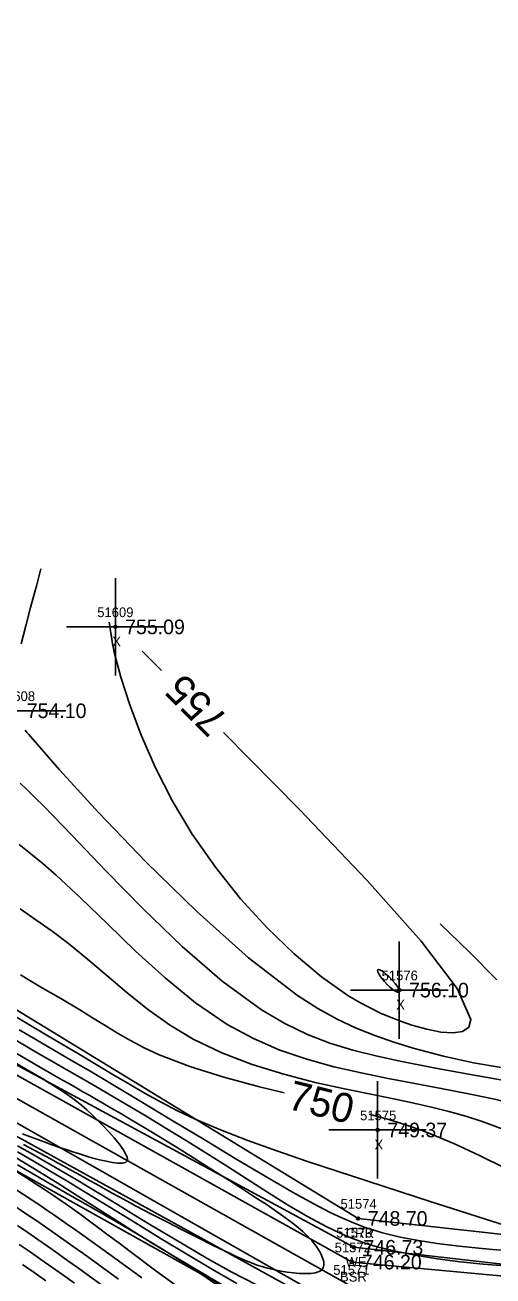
# Model space of a CAD drawing. Extents: x 1378535 to 1380697, y 997729 to 1000024.
# Drawn here: x 1379942.6 to 1379990.6, y 998805.7 to 998934.2 of the extents above; entities that cross this region are included whole.
import ezdxf

# ---------------------------------------------------------------- set-up
doc = ezdxf.new("R2010")
doc.units = 0
for name, color, linetype in [('RD_DTM_BkLn1', 7, 'Continuous'), ('RD_DTM_BkLn2', 7, 'Continuous'), ('RD_DTM_BkLn_txCode', 7, 'Continuous'), ('RD_DTM_Major1', 7, 'Continuous'), ('RD_DTM_Major1_Lbl', 7, 'Continuous'), ('RD_DTM_Minor1', 7, 'Continuous'), ('RD_EX_H2O', 7, 'Continuous'), ('RD_EX_H2O_txCode', 7, 'Continuous'), ('RD_EX_Misc', 7, 'Continuous'), ('RD_EX_Misc_txCode', 7, 'Continuous'), ('RD_EX_TX_H2O_ELEV', 7, 'Continuous'), ('RD_EX_TX_Misc_ELEV', 7, 'Continuous'), ('RD_SMD_Locator', 7, 'Continuous')]:
    doc.layers.add(name, color=color, linetype=linetype)

msp = doc.modelspace()

# ---------------------------------------------------------------- linework, layer by layer
at = {"layer": 'RD_DTM_BkLn1'}
msp.add_lwpolyline([(1380069.49, 998763.85), (1380063.85, 998771.8), (1380055.69, 998789.01), (1380046.97, 998791.39), (1380041.08, 998789.11), (1380026.37, 998796.63), (1380010.68, 998805.26), (1379998.76, 998803.76), (1379975.75, 998804.78), (1379927.55, 998831.83), (1379913.98, 998838.72), (1379907.18, 998844.66), (1379906.64, 998853.64), (1379899.04, 998859.82), (1379893.83, 998874.26), (1379889.36, 998880.41), (1379879.4, 998896.13), (1379864.4, 998911.92), (1379857.77, 998920.38), (1379839.6, 998931.53), (1379815.92, 998947.53), (1379774.76, 998980.59), (1379757.71, 998996.54), (1379750.23, 999010.44)], dxfattribs=at)
at = {"layer": 'RD_DTM_BkLn2'}
for points in [[(1380068.67, 998773.35), (1380055.42, 998791.26), (1380046.41, 998792.89), (1380040.76, 998790.31), (1380029.12, 998801.13), (1380010.69, 998809.06), (1379998.75, 998805), (1379976.17, 998807.09), (1379928.64, 998833.57), (1379917.61, 998843.99), (1379907.91, 998846.13), (1379909.91, 998856.18), (1379900.22, 998860.68), (1379897.27, 998867.76), (1379895.38, 998874.67), (1379890.56, 998880.57), (1379881.01, 998897.71), (1379867.05, 998914.16), (1379841.51, 998933.62), (1379816.85, 998950.29), (1379776.87, 998982.46), (1379760.16, 998998.03), (1379755.46, 999017.17)], [(1380079.28, 998746.89), (1380064.65, 998760.82), (1380056.24, 998766.85), (1380048.32, 998775.3), (1380040.02, 998781.88), (1380038.3, 998783.41), (1380023.02, 998795.05), (1380008.83, 998801.51), (1379998.41, 998801.49), (1379975.1, 998802.38), (1379926.6, 998830), (1379913.62, 998838.31), (1379906.02, 998842.6), (1379898.1, 998859.03), (1379896.97, 998860.11), (1379892.09, 998872.24), (1379888.82, 998880.1), (1379877.52, 998895.02), (1379862.89, 998910.55), (1379839.31, 998931.09), (1379814.31, 998944.24), (1379771.73, 998979.43), (1379755.66, 998994.85), (1379748.7, 999008.83)]]:
    msp.add_lwpolyline(points, dxfattribs=at)
at = {"layer": 'RD_DTM_Major1'}
for points in [[(1379951.22, 998872.84), (1379951.28, 998872.44), (1379951.29, 998872.36), (1379951.35, 998871.94), (1379951.42, 998871.51), (1379951.5, 998871.06), (1379951.58, 998870.59), (1379951.68, 998870.11), (1379951.78, 998869.6), (1379952.42, 998867.16), (1379953.33, 998864.33), (1379954.52, 998861.2), (1379955.99, 998857.87), (1379957.74, 998854.45), (1379959.76, 998851.05), (1379962.13, 998847.64), (1379964.71, 998844.41), (1379967.43, 998841.43), (1379970.23, 998838.74), (1379973.02, 998836.4), (1379975.74, 998834.49), (1379976.88, 998833.8), (1379978, 998833.2), (1379979.09, 998832.66), (1379980.17, 998832.2), (1379981.23, 998831.8), (1379982.28, 998831.44), (1379983.82, 998831.01), (1379985.26, 998830.72), (1379986.52, 998830.63), (1379987.51, 998830.78), (1379988.15, 998831.22), (1379988.35, 998832), (1379986.95, 998835.18), (1379983.24, 998840.06), (1379977.69, 998846.31), (1379970.77, 998853.58), (1379962.96, 998861.49)], [(1379956.59, 998867.85), (1379954.61, 998869.83)], [(1379942.13, 998836.59), (1379944.21, 998835.34), (1379946.25, 998834.15), (1379948.22, 998832.99), (1379949.52, 998832.18), (1379950.8, 998831.39), (1379952.09, 998830.6), (1379953.42, 998829.84), (1379954.83, 998829.1), (1379956.36, 998828.39), (1379959.5, 998827.19), (1379962.98, 998826.09), (1379966.66, 998825.09), (1379969.18, 998824.46)], [(1379941.13, 998827.83), (1379942.82, 998826.83), (1379944.57, 998825.8), (1379944.87, 998825.62), (1379945.15, 998825.45), (1379945.41, 998825.29), (1379945.66, 998825.13), (1379945.9, 998824.98), (1379946.13, 998824.83), (1379946.77, 998824.41), (1379947.35, 998824), (1379947.89, 998823.6), (1379948.41, 998823.17), (1379948.93, 998822.72), (1379949.47, 998822.21), (1379949.53, 998822.16), (1379949.64, 998822.05), (1379949.76, 998821.93), (1379949.82, 998821.87), (1379949.86, 998821.84), (1379949.9, 998821.8), (1379949.94, 998821.76), (1379950.02, 998821.68), (1379950.06, 998821.64), (1379950.61, 998821.07), (1379951.18, 998820.46), (1379951.74, 998819.84), (1379952.24, 998819.22), (1379952.66, 998818.65), (1379952.95, 998818.14), (1379953.01, 998818.01), (1379953.06, 998817.89), (1379953.08, 998817.78), (1379953.1, 998817.68), (1379953.09, 998817.58), (1379953.07, 998817.5), (1379952.9, 998817.32), (1379952.57, 998817.24), (1379952.12, 998817.24), (1379951.56, 998817.31), (1379950.92, 998817.44), (1379950.23, 998817.61), (1379949.56, 998817.78), (1379948.88, 998817.98), (1379948.19, 998818.2), (1379947.5, 998818.42), (1379946.81, 998818.64), (1379946.14, 998818.87), (1379945.33, 998819.15), (1379944.55, 998819.43), (1379943.79, 998819.71), (1379943.05, 998819.99), (1379942.33, 998820.27)], [(1379977.91, 998822.29), (1379978.54, 998822.12), (1379979.7, 998821.79), (1379980.83, 998821.45), (1379981.94, 998821.1), (1379983.04, 998820.71), (1379984.15, 998820.29), (1379986.67, 998819.23), (1379989.24, 998818.03), (1379991.8, 998816.76)], [(1379962.83, 998804.39), (1379960.72, 998805.83), (1379958.56, 998807.24), (1379956.36, 998808.61), (1379954.13, 998809.95), (1379951.86, 998811.28), (1379949.55, 998812.62), (1379947.19, 998813.98), (1379944.52, 998815.52), (1379941.82, 998817.08)], [(1379947.67, 998804.92), (1379946.48, 998805.77), (1379945.33, 998806.58), (1379944.21, 998807.36), (1379943.1, 998808.13), (1379941.98, 998808.89)]]:
    msp.add_lwpolyline(points, dxfattribs=at)
at = {"layer": 'RD_DTM_Minor1'}
for points in [[(1379944.22, 998878.29), (1379943.75, 998876.53), (1379943.65, 998876.17), (1379943.16, 998874.32), (1379942.67, 998872.44), (1379942.2, 998870.61)], [(1379942.59, 998861.72), (1379942.77, 998861.5), (1379942.96, 998861.27), (1379943.17, 998861.03), (1379946.12, 998857.67), (1379950.17, 998853.24), (1379954.99, 998848.22), (1379960.22, 998843.1), (1379965.52, 998838.36), (1379970.55, 998834.49), (1379972.64, 998833.15), (1379974.64, 998832.04), (1379976.58, 998831.12), (1379978.5, 998830.35), (1379980.45, 998829.68), (1379982.44, 998829.08), (1379985.53, 998828.25), (1379988.61, 998827.56), (1379991.45, 998827.09)], [(1379942.07, 998856.3), (1379942.8, 998855.6), (1379943.6, 998854.82), (1379944.48, 998853.95), (1379947.42, 998850.91), (1379950.88, 998847.29), (1379954.69, 998843.4), (1379958.73, 998839.52), (1379962.83, 998835.96), (1379966.86, 998833), (1379969.24, 998831.59), (1379971.57, 998830.47), (1379973.88, 998829.58), (1379976.22, 998828.86), (1379978.61, 998828.27), (1379981.09, 998827.74), (1379984.55, 998827.06), (1379988.1, 998826.4), (1379991.59, 998825.78)], [(1379941.99, 998849.98), (1379943.18, 998849.03), (1379944.44, 998847.99), (1379945.77, 998846.85), (1379948.31, 998844.48), (1379951.04, 998841.82), (1379953.93, 998839.04), (1379956.96, 998836.29), (1379960.1, 998833.72), (1379963.33, 998831.51), (1379966.03, 998830.04), (1379968.76, 998828.86), (1379971.52, 998827.92), (1379974.29, 998827.15), (1379977.08, 998826.52), (1379979.87, 998825.96), (1379982.61, 998825.44), (1379985.31, 998824.93), (1379987.94, 998824.41), (1379990.46, 998823.88), (1379992.84, 998823.33)], [(1379942.07, 998843.38), (1379943.71, 998842.25), (1379945.37, 998841.07), (1379947.04, 998839.82), (1379949.01, 998838.22), (1379951, 998836.52), (1379953.04, 998834.79), (1379955.16, 998833.08), (1379957.42, 998831.46), (1379959.83, 998830), (1379962.78, 998828.57), (1379965.91, 998827.38), (1379969.14, 998826.39), (1379972.38, 998825.55), (1379975.56, 998824.84), (1379978.6, 998824.22), (1379980.59, 998823.81), (1379982.49, 998823.41), (1379984.32, 998823), (1379986.09, 998822.56), (1379987.82, 998822.08), (1379989.52, 998821.53), (1379991.47, 998820.81)], [(1379991.02, 998836.1), (1379988.2, 998838.92), (1379985.2, 998841.84)], [(1379980.58, 998834.92), (1379980.33, 998835.1), (1379980.05, 998835.34), (1379979.77, 998835.61), (1379979.5, 998835.91), (1379979.25, 998836.2), (1379979.05, 998836.47), (1379978.89, 998836.71), (1379978.81, 998836.9), (1379978.78, 998837.03), (1379978.8, 998837.12), (1379978.88, 998837.14), (1379979.01, 998837.11), (1379979.27, 998836.96), (1379979.6, 998836.71), (1379979.96, 998836.39), (1379980.32, 998836.03), (1379980.63, 998835.67), (1379980.87, 998835.33), (1379980.94, 998835.22), (1379980.99, 998835.11), (1379981.01, 998835.02), (1379981.02, 998834.94), (1379981.01, 998834.87), (1379980.98, 998834.82), (1379980.93, 998834.81), (1379980.88, 998834.81), (1379980.82, 998834.82), (1379980.75, 998834.84), (1379980.67, 998834.87), (1379980.58, 998834.92)], [(1379941.38, 998832.44), (1379943.5, 998831.19), (1379945.69, 998829.89), (1379947.91, 998828.58), (1379950.07, 998827.29), (1379951.71, 998826.3), (1379953.31, 998825.35), (1379954.91, 998824.42), (1379956.55, 998823.52), (1379958.24, 998822.64), (1379960.04, 998821.78), (1379962.65, 998820.66), (1379965.46, 998819.57), (1379968.42, 998818.51), (1379971.48, 998817.47), (1379974.62, 998816.44), (1379977.78, 998815.41), (1379981.02, 998814.35), (1379984.18, 998813.33), (1379987.18, 998812.35), (1379989.96, 998811.46), (1379992.44, 998810.67)], [(1379941.98, 998830.95), (1379943.69, 998829.95), (1379947.35, 998827.81), (1379949.33, 998826.65), (1379951.41, 998825.42), (1379954.48, 998823.58), (1379957.7, 998821.64), (1379960.96, 998819.67), (1379964.17, 998817.74), (1379967.24, 998815.92), (1379970.06, 998814.28), (1379971.4, 998813.52), (1379972.67, 998812.82), (1379973.9, 998812.19), (1379975.1, 998811.62), (1379976.3, 998811.11), (1379977.51, 998810.65), (1379979.28, 998810.11), (1379981.11, 998809.66), (1379982.99, 998809.3), (1379984.91, 998809), (1379986.86, 998808.75), (1379988.82, 998808.54), (1379990.58, 998808.37), (1379992.33, 998808.23)], [(1379941.46, 998829.99), (1379943.24, 998828.94), (1379944.55, 998828.18), (1379945.83, 998827.44), (1379947.11, 998826.7), (1379948.39, 998825.97), (1379949.69, 998825.22), (1379951.02, 998824.44), (1379952.94, 998823.32), (1379954.93, 998822.13), (1379956.98, 998820.89), (1379959.06, 998819.62), (1379961.16, 998818.31), (1379963.26, 998816.98), (1379965.38, 998815.61), (1379967.47, 998814.27), (1379969.53, 998812.98), (1379971.57, 998811.78), (1379973.56, 998810.7), (1379975.52, 998809.79), (1379976.32, 998809.47), (1379977.12, 998809.17), (1379977.93, 998808.91), (1379978.75, 998808.66), (1379979.59, 998808.44), (1379980.46, 998808.23), (1379982.63, 998807.79), (1379984.92, 998807.41), (1379987.27, 998807.11), (1379989.62, 998806.87), (1379991.89, 998806.7)], [(1379941.62, 998828.6), (1379944.01, 998827.19), (1379946.2, 998825.92), (1379947.01, 998825.46), (1379947.79, 998825.01), (1379948.52, 998824.59), (1379949.23, 998824.19), (1379949.92, 998823.79), (1379950.59, 998823.4), (1379951.51, 998822.87), (1379952.42, 998822.34), (1379953.32, 998821.81), (1379954.23, 998821.27), (1379955.16, 998820.71), (1379956.1, 998820.14), (1379957.24, 998819.44), (1379958.41, 998818.71), (1379959.59, 998817.98), (1379960.75, 998817.25), (1379961.88, 998816.53), (1379962.97, 998815.84), (1379963.57, 998815.46), (1379964.16, 998815.09), (1379964.73, 998814.72), (1379965.87, 998813.98), (1379966.45, 998813.6), (1379967.43, 998812.96), (1379968.41, 998812.3), (1379969.36, 998811.61), (1379970.27, 998810.92), (1379971.09, 998810.22), (1379971.82, 998809.51), (1379972.02, 998809.29), (1379972.2, 998809.07), (1379972.38, 998808.85), (1379972.54, 998808.63), (1379972.68, 998808.42), (1379972.82, 998808.2), (1379973.02, 998807.81), (1379973.16, 998807.44), (1379973.25, 998807.1), (1379973.26, 998806.78), (1379973.19, 998806.51), (1379973.05, 998806.3), (1379972.92, 998806.19), (1379972.77, 998806.11), (1379972.59, 998806.05), (1379972.39, 998805.99), (1379972.17, 998805.96), (1379971.93, 998805.93), (1379971.37, 998805.91), (1379970.77, 998805.93), (1379970.13, 998805.99), (1379969.48, 998806.07), (1379968.85, 998806.17), (1379968.25, 998806.28), (1379967.77, 998806.39), (1379967.33, 998806.5), (1379966.92, 998806.62), (1379966.52, 998806.75), (1379966.13, 998806.89), (1379965.75, 998807.03), (1379965.37, 998807.19), (1379964.98, 998807.35), (1379964.57, 998807.53), (1379964.13, 998807.74), (1379963.65, 998807.96), (1379963.12, 998808.21), (1379961.83, 998808.84), (1379960.36, 998809.57), (1379958.77, 998810.37), (1379957.13, 998811.21), (1379955.5, 998812.06), (1379953.94, 998812.88), (1379953.08, 998813.34), (1379952.26, 998813.79), (1379951.47, 998814.22), (1379949.91, 998815.08), (1379949.13, 998815.52), (1379948.54, 998815.85), (1379947.93, 998816.19), (1379947.29, 998816.53), (1379946.63, 998816.9), (1379945.93, 998817.28), (1379945.19, 998817.68), (1379942.42, 998819.17)], [(1379964.33, 998804.9), (1379961.82, 998806.34), (1379959.21, 998807.89), (1379956.56, 998809.49), (1379953.91, 998811.12), (1379951.3, 998812.72), (1379948.77, 998814.27), (1379946.97, 998815.36), (1379945.22, 998816.41), (1379943.51, 998817.43), (1379941.8, 998818.42)], [(1379966.34, 998804.75), (1379963.82, 998806.06), (1379961.36, 998807.43), (1379958.99, 998808.82), (1379957.16, 998809.91), (1379955.41, 998810.96), (1379953.73, 998811.99), (1379952.09, 998812.99), (1379950.51, 998813.96), (1379948.96, 998814.9), (1379947.83, 998815.57), (1379946.7, 998816.24), (1379945.54, 998816.91), (1379944.36, 998817.59), (1379943.12, 998818.3), (1379941.81, 998819.03)], [(1379962.99, 998804.66), (1379959.31, 998806.85), (1379955.58, 998809.08), (1379951.9, 998811.41), (1379948.36, 998813.67), (1379945.87, 998815.23), (1379943.5, 998816.69), (1379941.22, 998818.07)], [(1379959, 998804.02), (1379956.02, 998806.19), (1379953.38, 998808.17), (1379952.2, 998809.06), (1379951.12, 998809.87), (1379950.13, 998810.61), (1379949.22, 998811.29), (1379948.35, 998811.93), (1379947.53, 998812.52), (1379947.34, 998812.66), (1379947.15, 998812.79), (1379946.96, 998812.93), (1379946.78, 998813.06), (1379946.59, 998813.19), (1379946.4, 998813.32), (1379945.51, 998813.93), (1379944.6, 998814.54), (1379943.64, 998815.17), (1379942.62, 998815.81), (1379941.53, 998816.49)], [(1379954.59, 998805.46), (1379951.44, 998807.75), (1379948.37, 998809.96), (1379947.66, 998810.46), (1379946.95, 998810.96), (1379946.24, 998811.45), (1379945.54, 998811.94), (1379944.82, 998812.42), (1379944.1, 998812.92), (1379940.86, 998815.07)], [(1379952.19, 998805.34), (1379948.51, 998808), (1379947.53, 998808.7), (1379946.58, 998809.37), (1379945.65, 998810.03), (1379944.72, 998810.67), (1379943.79, 998811.31), (1379942.85, 998811.95), (1379939.75, 998814.03)], [(1379951.48, 998803.97), (1379948.08, 998806.45), (1379946.99, 998807.23), (1379945.94, 998807.98), (1379944.91, 998808.71), (1379943.89, 998809.42), (1379942.86, 998810.12), (1379941.81, 998810.84)], [(1379944.71, 998805.18), (1379943.51, 998806.01), (1379942.31, 998806.83)]]:
    msp.add_lwpolyline(points, dxfattribs=at)
at = {"layer": 'RD_EX_H2O'}
for points in [[(1380070.62, 998774.63), (1380055.42, 998791.26), (1380053.72, 998791.97), (1380046.41, 998792.89), (1380043.63, 998791.98), (1380040.4, 998791.02), (1380029.23, 998801.49), (1380010.58, 998809.95), (1379999.06, 998806.02), (1379976.33, 998808.61), (1379928.89, 998834.28), (1379918.79, 998846.24), (1379910.28, 998856.59), (1379904.93, 998863.62), (1379897.77, 998868.2), (1379895.82, 998874.91), (1379890.92, 998880.91), (1379881.56, 998898.35), (1379867.26, 998914.92), (1379841.93, 998934)], [(1380077.69, 998746.39), (1380063.22, 998759.99), (1380055.55, 998765.99), (1380047.88, 998774.43), (1380047.3, 998774.72), (1380039.38, 998781.36), (1380008.71, 998800.49), (1379998.26, 998801.39), (1379975.29, 998801.51), (1379998.26, 998801.39), (1379975.29, 998801.51), (1379924.85, 998829.3), (1379911.99, 998838.17), (1379905.66, 998841.81), (1379901.08, 998848.93), (1379897.44, 998858.7), (1379895.56, 998859.46), (1379891.1, 998862.46), (1379885.95, 998867.36), (1379882.04, 998876.42), (1379877.1, 998894.85), (1379861.31, 998910.26), (1379835.53, 998927.59)], [(1379997.84, 998797.6), (1379973.42, 998798.74), (1379923.91, 998826.39), (1379910.47, 998835.94), (1379903.47, 998840.1), (1379899.04, 998847.16), (1379894.47, 998854.27), (1379896.79, 998858.2), (1379884.52, 998866.74), (1379878.14, 998874.33), (1379875.45, 998884.79), (1379871.6, 998891.08), (1379860.03, 998908.13), (1379856.02, 998913), (1379850.34, 998908.19)], [(1380108.19, 998741.59), (1380085.38, 998754.29), (1380077.65, 998768.9), (1380071.45, 998775.86), (1380057.35, 998791.79), (1380046.59, 998794.09), (1380040.91, 998791.76), (1380029.71, 998802.5), (1380010.23, 998811.96), (1379998.5, 998809.16), (1379976.77, 998811.57), (1379935.01, 998837.06), (1379921.05, 998848.53), (1379916.07, 998853.81), (1379913.8, 998858.54), (1379906.26, 998864.93), (1379899.15, 998873.76), (1379888.52, 998891.49)]]:
    msp.add_lwpolyline(points, dxfattribs=at)
at = {"layer": 'RD_EX_Misc'}
for p, q in [((1379951.86, 998867.34), (1379951.86, 998877.34)), ((1379946.86, 998872.34), (1379956.86, 998872.34)), ((1379936.76, 998863.72), (1379946.76, 998863.72)), ((1379981.01, 998830.03), (1379981.01, 998840.03)), ((1379976.01, 998835.03), (1379986.01, 998835.03)), ((1379978.78, 998815.66), (1379978.78, 998825.66)), ((1379973.78, 998820.66), (1379983.78, 998820.66))]:
    msp.add_line(p, q, dxfattribs=at)
at = {"layer": 'RD_SMD_Locator'}
for centre in [(1379951.86, 998872.34), (1379981.01, 998835.03), (1379978.78, 998820.66), (1379976.77, 998811.57), (1379976.33, 998808.61), (1379976.17, 998807.09)]:
    msp.add_circle(centre, 0.15, dxfattribs=at)

# ---------------------------------------------------------------- texts
at = {"layer": 'RD_DTM_BkLn_txCode'}
for s, p in [('51572', (1379974.37, 998808.09)), ('51571', (1379974.23, 998805.78)), ('BSR', (1379974.92, 998805.09))]:
    msp.add_text(s, height=1, dxfattribs=at).set_placement(p)
at = {"layer": 'RD_DTM_Major1_Lbl'}
for s, rotation, p in [('755', 135.0532, (1379963.59, 998862.98)), ('750', 346.0561, (1379969.4, 998822.87))]:
    msp.add_text(s, height=3, rotation=rotation, dxfattribs=at).set_placement(p)
at = {"layer": 'RD_EX_H2O_txCode'}
for s, p in [('51574', (1379974.97, 998812.57)), ('51573', (1379974.53, 998809.61)), ('CRR', (1379975.51, 998809.57)), ('WE', (1379975.49, 998806.61))]:
    msp.add_text(s, height=1, dxfattribs=at).set_placement(p)
at = {"layer": 'RD_EX_Misc_txCode'}
for s, p in [('51609', (1379950, 998873.34)), ('X', (1379951.54, 998870.34)), ('51608', (1379939.9, 998864.72)), ('51576', (1379979.19, 998836.03)), ('X', (1379980.69, 998833.03)), ('51575', (1379976.98, 998821.66)), ('X', (1379978.46, 998818.66))]:
    msp.add_text(s, height=1, dxfattribs=at).set_placement(p)
at = {"layer": 'RD_EX_TX_H2O_ELEV'}
for s, p in [('748.70', (1379977.77, 998810.82)), ('746.73', (1379977.33, 998807.86))]:
    msp.add_text(s, height=1.5, dxfattribs=at).set_placement(p)
at = {"layer": 'RD_EX_TX_Misc_ELEV'}
for s, p in [('755.09', (1379952.86, 998871.59)), ('754.10', (1379942.76, 998862.97)), ('756.10', (1379982.01, 998834.28)), ('749.37', (1379979.78, 998819.91)), ('746.20', (1379977.17, 998806.34))]:
    msp.add_text(s, height=1.5, dxfattribs=at).set_placement(p)

doc.saveas('drawing.dxf')
